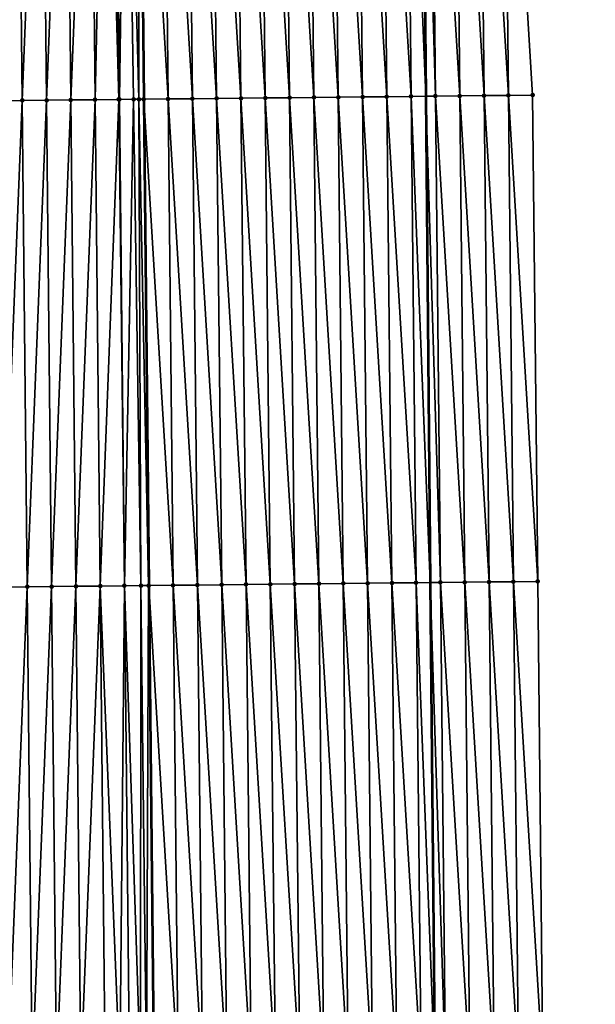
# Model space of a CAD drawing. Header units: feet. Extents: x 2007189 to 2022806, y 818621 to 837694.
# Tile 309 of 656: x 2011379 to 2011403, y 828550 to 828591. Entities that reach past the tile are written whole.
import ezdxf

# ---------------------------------------------------------------- set-up
doc = ezdxf.new("R2010")
doc.units = ezdxf.units.FT
doc.header["$MEASUREMENT"] = 0
for name, color, linetype, lineweight in [('EP_Travel Lane', 172, 'Continuous', 53), ('Road Shots', 141, 'Continuous', 100), ('Road X-Section', 40, 'Continuous', 13), ('STRIPING', 60, 'Continuous', 53)]:
    doc.layers.add(name, color=color, linetype=linetype, lineweight=lineweight)
doc.layers.add('I-77-MM17-21_SB-Surface-Border', color=7, linetype='Continuous')
doc.layers.add('I-77-MM17-21_SB-Surface-TIN', color=7, linetype='Continuous')

msp = doc.modelspace()

# ---------------------------------------------------------------- linework, layer by layer
at = {"layer": 'EP_Travel Lane'}
msp.add_polyline3d([(2011395.58455164, 828607.3902502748, 314.5817992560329), (2011395.768281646, 828587.3914331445, 314.459898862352), (2011395.952013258, 828567.3924413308, 314.361462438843), (2011396.135741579, 828547.3938077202, 314.214938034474), (2011396.319470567, 828527.3951014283, 314.0781827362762), (2011396.503200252, 828507.3963193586, 313.9515696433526), (2011396.686926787, 828487.3978801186, 313.7789906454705), (2011396.870653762, 828467.3993930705, 313.6128010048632), (2011397.054381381, 828447.4008358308, 313.4560295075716), (2011397.238109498, 828427.4022243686, 313.3065585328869), (2011397.466386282, 828407.4191252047, 313.202241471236), (2011397.702721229, 828387.420848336, 313.0820185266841), (2011397.939057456, 828367.4224631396, 312.9877514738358), (2011398.175394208, 828347.4240335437, 312.9041139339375)], dxfattribs=at)
at = {"layer": 'I-77-MM17-21_SB-Surface-Border', "color": 3, "linetype": 'Continuous', "lineweight": -3}
msp.add_polyline3d([(2011398.958411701, 828607.4260055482, 314.4802499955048), (2011400.165808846, 828587.4380073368, 314.3315114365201), (2011400.373261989, 828567.4394243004, 314.2112514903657), (2011400.580713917, 828547.4409584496, 314.0752339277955), (2011400.788166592, 828527.4424205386, 313.9489078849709), (2011401.995561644, 828507.4546241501, 313.773077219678), (2011402.203010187, 828487.4564845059, 313.5933249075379), (2011402.410460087, 828467.4582141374, 313.4310772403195), (2011402.617910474, 828447.4598968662, 313.2751229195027), (2011401.825418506, 828427.450835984, 313.1689540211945), (2011402.052226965, 828407.4726198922, 313.0491666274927), (2011402.282727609, 828387.4741896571, 312.9495928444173), (2011402.513229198, 828367.4756775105, 312.8696366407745), (2011402.743730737, 828347.4771696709, 312.788627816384)], dxfattribs=at)
at = {"layer": 'I-77-MM17-21_SB-Surface-TIN', "color": 128, "linetype": 'Continuous', "lineweight": -3}
for points in [[(2011378.167004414, 828587.2086497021, 314.4865433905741), (2011379.166951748, 828587.2189132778, 314.5012026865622), (2011378.95949897, 828607.2174611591, 314.6262003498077)], [(2011379.166951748, 828587.2189132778, 314.5012026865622), (2011379.959446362, 828607.2277191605, 314.641608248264), (2011378.95949897, 828607.2174611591, 314.6262003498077)], [(2011379.166951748, 828587.2189132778, 314.5012026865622), (2011380.166899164, 828587.2291690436, 314.5169099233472), (2011379.959446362, 828607.2277191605, 314.641608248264)], [(2011380.166899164, 828587.2291690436, 314.5169099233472), (2011380.959393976, 828607.2379557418, 314.6598902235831), (2011379.959446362, 828607.2277191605, 314.641608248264)], [(2011380.166899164, 828587.2291690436, 314.5169099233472), (2011381.166846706, 828587.239412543, 314.534263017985), (2011380.959393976, 828607.2379557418, 314.6598902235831)], [(2011381.166846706, 828587.239412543, 314.534263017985), (2011381.959341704, 828607.2481813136, 314.6796494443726), (2011380.959393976, 828607.2379557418, 314.6598902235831)], [(2011381.166846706, 828587.239412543, 314.534263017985), (2011382.166794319, 828587.2496492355, 314.5525294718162), (2011381.959341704, 828607.2481813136, 314.6796494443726)], [(2011382.166794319, 828587.2496492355, 314.5525294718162), (2011382.599021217, 828607.2547445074, 314.6893698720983), (2011381.959341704, 828607.2481813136, 314.6796494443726)], [(2011382.166794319, 828587.2496492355, 314.5525294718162), (2011383.14114284, 828587.259638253, 314.5683978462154), (2011382.599021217, 828607.2547445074, 314.6893698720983)], [(2011383.14114284, 828587.259638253, 314.5683978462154), (2011382.959288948, 828607.2584536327, 314.6931362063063), (2011382.599021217, 828607.2547445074, 314.6893698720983)], [(2011383.166741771, 828587.2599014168, 314.568717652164), (2011383.448214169, 828607.2635009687, 314.696420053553), (2011382.959288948, 828607.2584536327, 314.6931362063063)], [(2011383.14114284, 828587.259638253, 314.5683978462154), (2011383.166741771, 828587.2599014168, 314.568717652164), (2011382.959288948, 828607.2584536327, 314.6931362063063)], [(2011383.166741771, 828587.2599014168, 314.568717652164), (2011383.749301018, 828587.2659062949, 314.5738472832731), (2011383.448214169, 828607.2635009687, 314.696420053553)], [(2011383.96605129, 828587.2681519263, 314.5742233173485), (2011383.959227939, 828607.2687935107, 314.6975475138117), (2011383.448214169, 828607.2635009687, 314.696420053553)], [(2011383.749301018, 828587.2659062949, 314.5738472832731), (2011383.96605129, 828587.2681519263, 314.5742233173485), (2011383.448214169, 828607.2635009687, 314.696420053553)], [(2011383.978661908, 828607.2689950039, 314.6975613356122), (2011383.959227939, 828607.2687935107, 314.6975475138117), (2011384.166680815, 828587.2702361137, 314.5738235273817)], [(2011383.96605129, 828587.2681519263, 314.5742233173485), (2011384.166680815, 828587.2702361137, 314.5738235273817), (2011383.959227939, 828607.2687935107, 314.6975475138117)], [(2011385.166633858, 828587.2806774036, 314.5646479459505), (2011384.959181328, 828607.2792013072, 314.6928666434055), (2011383.978661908, 828607.2689950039, 314.6975613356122)], [(2011385.166633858, 828587.2806774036, 314.5646479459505), (2011383.978661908, 828607.2689950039, 314.6975613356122), (2011384.166680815, 828587.2702361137, 314.5738235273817)], [(2011386.166579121, 828587.2911405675, 314.5525268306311), (2011385.95912664, 828607.289659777, 314.6813760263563), (2011384.959181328, 828607.2792013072, 314.6928666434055)], [(2011385.166633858, 828587.2806774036, 314.5646479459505), (2011386.166579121, 828587.2911405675, 314.5525268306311), (2011384.959181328, 828607.2792013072, 314.6928666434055)], [(2011387.166524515, 828587.3015912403, 314.5420817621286), (2011386.959071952, 828607.3001183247, 314.6698749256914), (2011385.95912664, 828607.289659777, 314.6813760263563)], [(2011386.166579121, 828587.2911405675, 314.5525268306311), (2011387.166524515, 828587.3015912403, 314.5420817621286), (2011385.95912664, 828607.289659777, 314.6813760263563)], [(2011388.166470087, 828587.3120246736, 314.5339498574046), (2011387.959017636, 828607.3105409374, 314.6631955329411), (2011386.959071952, 828607.3001183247, 314.6698749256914)], [(2011387.166524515, 828587.3015912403, 314.5420817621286), (2011388.166470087, 828587.3120246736, 314.5339498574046), (2011386.959071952, 828607.3001183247, 314.6698749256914)], [(2011389.166415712, 828587.3224529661, 314.5265077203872), (2011388.958963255, 828607.3209698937, 314.65566497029), (2011387.959017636, 828607.3105409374, 314.6631955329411)], [(2011388.166470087, 828587.3120246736, 314.5339498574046), (2011389.166415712, 828587.3224529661, 314.5265077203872), (2011387.959017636, 828607.3105409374, 314.6631955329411)], [(2011390.16636123, 828587.332891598, 314.5176782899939), (2011389.958908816, 828607.3314044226, 314.6473866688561), (2011388.958963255, 828607.3209698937, 314.65566497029)], [(2011389.166415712, 828587.3224529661, 314.5265077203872), (2011390.16636123, 828587.332891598, 314.5176782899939), (2011388.958963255, 828607.3209698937, 314.65566497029)], [(2011391.166306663, 828587.3433385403, 314.5077337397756), (2011390.958854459, 828607.3418310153, 314.6401732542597), (2011389.958908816, 828607.3314044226, 314.6473866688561)], [(2011390.16636123, 828587.332891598, 314.5176782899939), (2011391.166306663, 828587.3433385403, 314.5077337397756), (2011389.958908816, 828607.3314044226, 314.6473866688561)], [(2011392.166252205, 828587.3537748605, 314.4992144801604), (2011391.958799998, 828607.3522675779, 314.6316221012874), (2011390.958854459, 828607.3418310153, 314.6401732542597)], [(2011391.166306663, 828587.3433385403, 314.5077337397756), (2011392.166252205, 828587.3537748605, 314.4992144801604), (2011390.958854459, 828607.3418310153, 314.6401732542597)], [(2011393.166197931, 828587.3641934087, 314.4930798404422), (2011392.95874545, 828607.362712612, 314.6219342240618), (2011391.958799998, 828607.3522675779, 314.6316221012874)], [(2011392.166252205, 828587.3537748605, 314.4992144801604), (2011393.166197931, 828587.3641934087, 314.4930798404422), (2011391.958799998, 828607.3522675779, 314.6316221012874)], [(2011394.166143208, 828587.3746552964, 314.4811299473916), (2011393.958690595, 828607.373187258, 314.6082731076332), (2011392.95874545, 828607.362712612, 314.6219342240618)], [(2011393.166197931, 828587.3641934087, 314.4930798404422), (2011394.166143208, 828587.3746552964, 314.4811299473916), (2011392.95874545, 828607.362712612, 314.6219342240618)], [(2011395.166088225, 828587.3851422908, 314.4658113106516), (2011394.958635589, 828607.3836763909, 314.5926681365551), (2011393.958690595, 828607.373187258, 314.6082731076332)], [(2011394.166143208, 828587.3746552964, 314.4811299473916), (2011395.166088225, 828587.3851422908, 314.4658113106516), (2011393.958690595, 828607.373187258, 314.6082731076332)], [(2011394.958635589, 828607.3836763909, 314.5926681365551), (2011395.768281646, 828587.3914331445, 314.459898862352), (2011395.58455164, 828607.3902502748, 314.5817992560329)], [(2011395.166088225, 828587.3851422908, 314.4658113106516), (2011395.768281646, 828587.3914331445, 314.459898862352), (2011394.958635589, 828607.3836763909, 314.5926681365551)], [(2011396.166033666, 828587.3955882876, 314.4559936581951), (2011395.958580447, 828607.3941786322, 314.5753043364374), (2011395.58455164, 828607.3902502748, 314.5817992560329)], [(2011396.166033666, 828587.3955882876, 314.4559936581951), (2011395.58455164, 828607.3902502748, 314.5817992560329), (2011395.768281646, 828587.3914331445, 314.459898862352)], [(2011397.165978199, 828587.4061219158, 314.4344177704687), (2011396.958524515, 828607.4047571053, 314.547711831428), (2011395.958580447, 828607.3941786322, 314.5753043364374)], [(2011396.166033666, 828587.3955882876, 314.4559936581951), (2011397.165978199, 828587.4061219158, 314.4344177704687), (2011395.958580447, 828607.3941786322, 314.5753043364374)], [(2011398.165922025, 828587.4167237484, 314.4036902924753), (2011397.958468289, 828607.4153638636, 314.5163240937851), (2011396.958524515, 828607.4047571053, 314.547711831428)], [(2011397.165978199, 828587.4061219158, 314.4344177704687), (2011398.165922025, 828587.4167237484, 314.4036902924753), (2011396.958524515, 828607.4047571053, 314.547711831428)], [(2011399.165865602, 828587.4273494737, 314.3697569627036), (2011398.958411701, 828607.4260055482, 314.4802499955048), (2011397.958468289, 828607.4153638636, 314.5163240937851)], [(2011398.165922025, 828587.4167237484, 314.4036902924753), (2011399.165865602, 828587.4273494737, 314.3697569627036), (2011397.958468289, 828607.4153638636, 314.5163240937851)], [(2011399.165865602, 828587.4273494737, 314.3697569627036), (2011400.165808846, 828587.4380073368, 314.3315114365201), (2011398.958411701, 828607.4260055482, 314.4802499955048)], [(2011387.37397891, 828567.302887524, 314.4379981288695), (2011387.166524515, 828587.3015912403, 314.5420817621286), (2011386.166579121, 828587.2911405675, 314.5525268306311)], [(2011388.373924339, 828567.3133347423, 314.4280178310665), (2011388.166470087, 828587.3120246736, 314.5339498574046), (2011387.166524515, 828587.3015912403, 314.5420817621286)], [(2011387.37397891, 828567.302887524, 314.4379981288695), (2011388.373924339, 828567.3133347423, 314.4280178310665), (2011387.166524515, 828587.3015912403, 314.5420817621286)], [(2011389.373870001, 828567.3237594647, 314.421055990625), (2011389.166415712, 828587.3224529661, 314.5265077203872), (2011388.166470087, 828587.3120246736, 314.5339498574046)], [(2011388.373924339, 828567.3133347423, 314.4280178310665), (2011389.373870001, 828567.3237594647, 314.421055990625), (2011388.166470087, 828587.3120246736, 314.5339498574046)], [(2011390.37381557, 828567.3341931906, 314.4128860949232), (2011390.16636123, 828587.332891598, 314.5176782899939), (2011389.166415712, 828587.3224529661, 314.5265077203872)], [(2011389.373870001, 828567.3237594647, 314.421055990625), (2011390.37381557, 828567.3341931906, 314.4128860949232), (2011389.166415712, 828587.3224529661, 314.5265077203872)], [(2011391.373761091, 828567.3446316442, 314.4040818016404), (2011391.166306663, 828587.3433385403, 314.5077337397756), (2011390.16636123, 828587.332891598, 314.5176782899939)], [(2011390.37381557, 828567.3341931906, 314.4128860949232), (2011391.373761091, 828567.3446316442, 314.4040818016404), (2011390.16636123, 828587.332891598, 314.5176782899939)], [(2011392.373706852, 828567.3550468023, 314.3984032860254), (2011392.166252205, 828587.3537748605, 314.4992144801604), (2011391.166306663, 828587.3433385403, 314.5077337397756)], [(2011391.373761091, 828567.3446316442, 314.4040818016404), (2011392.373706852, 828567.3550468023, 314.3984032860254), (2011391.166306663, 828587.3433385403, 314.5077337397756)], [(2011393.373652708, 828567.3654528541, 314.39394663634), (2011393.166197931, 828587.3641934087, 314.4930798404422), (2011392.166252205, 828587.3537748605, 314.4992144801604)], [(2011392.373706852, 828567.3550468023, 314.3984032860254), (2011393.373652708, 828567.3654528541, 314.39394663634), (2011392.166252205, 828587.3537748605, 314.4992144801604)], [(2011394.373598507, 828567.3758644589, 314.3887449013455), (2011394.166143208, 828587.3746552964, 314.4811299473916), (2011393.166197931, 828587.3641934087, 314.4930798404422)], [(2011393.373652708, 828567.3654528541, 314.39394663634), (2011394.373598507, 828567.3758644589, 314.3887449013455), (2011393.166197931, 828587.3641934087, 314.4930798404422)], [(2011395.373543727, 828567.3863317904, 314.3760658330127), (2011395.166088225, 828587.3851422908, 314.4658113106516), (2011394.166143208, 828587.3746552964, 314.4811299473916)], [(2011394.373598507, 828567.3758644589, 314.3887449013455), (2011395.373543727, 828567.3863317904, 314.3760658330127), (2011394.166143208, 828587.3746552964, 314.4811299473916)], [(2011395.166088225, 828587.3851422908, 314.4658113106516), (2011395.952013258, 828567.3924413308, 314.361462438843), (2011395.768281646, 828587.3914331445, 314.459898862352)], [(2011395.373543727, 828567.3863317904, 314.3760658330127), (2011395.952013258, 828567.3924413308, 314.361462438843), (2011395.166088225, 828587.3851422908, 314.4658113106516)], [(2011396.373487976, 828567.3968927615, 314.3508223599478), (2011396.166033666, 828587.3955882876, 314.4559936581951), (2011395.768281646, 828587.3914331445, 314.459898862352)], [(2011396.373487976, 828567.3968927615, 314.3508223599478), (2011395.768281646, 828587.3914331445, 314.459898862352), (2011395.952013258, 828567.3924413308, 314.361462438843)], [(2011397.373431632, 828567.4075109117, 314.317906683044), (2011397.165978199, 828587.4061219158, 314.4344177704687), (2011396.166033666, 828587.3955882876, 314.4559936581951)], [(2011396.373487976, 828567.3968927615, 314.3508223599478), (2011397.373431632, 828567.4075109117, 314.317906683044), (2011396.166033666, 828587.3955882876, 314.4559936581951)], [(2011398.37337521, 828567.4181366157, 314.283977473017), (2011398.165922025, 828587.4167237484, 314.4036902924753), (2011397.165978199, 828587.4061219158, 314.4344177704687)], [(2011397.373431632, 828567.4075109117, 314.317906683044), (2011398.37337521, 828567.4181366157, 314.283977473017), (2011397.165978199, 828587.4061219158, 314.4344177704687)], [(2011399.373318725, 828567.4287683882, 314.2492339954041), (2011399.165865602, 828587.4273494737, 314.3697569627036), (2011398.165922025, 828587.4167237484, 314.4036902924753)], [(2011398.37337521, 828567.4181366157, 314.283977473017), (2011399.373318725, 828567.4287683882, 314.2492339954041), (2011398.165922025, 828587.4167237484, 314.4036902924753)], [(2011400.373261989, 828567.4394243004, 314.2112514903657), (2011400.165808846, 828587.4380073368, 314.3315114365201), (2011399.165865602, 828587.4273494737, 314.3697569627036)], [(2011399.373318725, 828567.4287683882, 314.2492339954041), (2011400.373261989, 828567.4394243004, 314.2112514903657), (2011399.165865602, 828587.4273494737, 314.3697569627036)], [(2011378.374458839, 828567.2099430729, 314.3828393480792), (2011379.166951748, 828587.2189132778, 314.5012026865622), (2011378.167004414, 828587.2086497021, 314.4865433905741)], [(2011378.374458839, 828567.2099430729, 314.3828393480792), (2011379.374406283, 828567.2201960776, 314.3989183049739), (2011379.166951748, 828587.2189132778, 314.5012026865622)], [(2011379.374406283, 828567.2201960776, 314.3989183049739), (2011380.166899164, 828587.2291690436, 314.5169099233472), (2011379.166951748, 828587.2189132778, 314.5012026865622)], [(2011379.374406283, 828567.2201960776, 314.3989183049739), (2011380.374353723, 828567.2304494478, 314.4149482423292), (2011380.166899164, 828587.2291690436, 314.5169099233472)], [(2011380.374353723, 828567.2304494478, 314.4149482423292), (2011381.166846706, 828587.239412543, 314.534263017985), (2011380.166899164, 828587.2291690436, 314.5169099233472)], [(2011380.374353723, 828567.2304494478, 314.4149482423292), (2011381.374301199, 828567.2406993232, 314.4314470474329), (2011381.166846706, 828587.239412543, 314.534263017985)], [(2011381.374301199, 828567.2406993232, 314.4314470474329), (2011382.166794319, 828587.2496492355, 314.5525294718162), (2011381.166846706, 828587.239412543, 314.534263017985)], [(2011381.374301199, 828567.2406993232, 314.4314470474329), (2011382.374248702, 828567.2509466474, 314.4482882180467), (2011382.166794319, 828587.2496492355, 314.5525294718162)], [(2011382.374248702, 828567.2509466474, 314.4482882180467), (2011383.14114284, 828587.259638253, 314.5683978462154), (2011382.166794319, 828587.2496492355, 314.5525294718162)], [(2011382.374248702, 828567.2509466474, 314.4482882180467), (2011383.374195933, 828567.2612201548, 314.461616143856), (2011383.14114284, 828587.259638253, 314.5683978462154)], [(2011383.374195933, 828567.2612201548, 314.461616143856), (2011383.166741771, 828587.2599014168, 314.568717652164), (2011383.14114284, 828587.259638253, 314.5683978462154)], [(2011383.374496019, 828567.261223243, 314.4616194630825), (2011383.749301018, 828587.2659062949, 314.5738472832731), (2011383.166741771, 828587.2599014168, 314.568717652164)], [(2011383.374195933, 828567.2612201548, 314.461616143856), (2011383.374496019, 828567.261223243, 314.4616194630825), (2011383.166741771, 828587.2599014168, 314.568717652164)], [(2011383.374496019, 828567.261223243, 314.4616194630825), (2011384.051793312, 828567.2682105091, 314.46679908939), (2011383.749301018, 828587.2659062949, 314.5738472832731)], [(2011384.051793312, 828567.2682105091, 314.46679908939), (2011383.96605129, 828587.2681519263, 314.5742233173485), (2011383.749301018, 828587.2659062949, 314.5738472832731)], [(2011384.36863347, 828567.2714912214, 314.4676035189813), (2011384.166680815, 828587.2702361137, 314.5738235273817), (2011383.96605129, 828587.2681519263, 314.5742233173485)], [(2011384.051793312, 828567.2682105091, 314.46679908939), (2011384.36863347, 828567.2714912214, 314.4676035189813), (2011383.96605129, 828587.2681519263, 314.5742233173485)], [(2011385.374088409, 828567.2819586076, 314.4625851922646), (2011385.166633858, 828587.2806774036, 314.5646479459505), (2011384.166680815, 828587.2702361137, 314.5738235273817)], [(2011385.374088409, 828567.2819586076, 314.4625851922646), (2011384.166680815, 828587.2702361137, 314.5738235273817), (2011384.374135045, 828567.2715483, 314.4676023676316)], [(2011384.36863347, 828567.2714912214, 314.4676035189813), (2011384.374135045, 828567.2715483, 314.4676023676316), (2011384.166680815, 828587.2702361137, 314.5738235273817)], [(2011386.374033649, 828567.2924240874, 314.4501545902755), (2011386.166579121, 828587.2911405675, 314.5525268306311), (2011385.166633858, 828587.2806774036, 314.5646479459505)], [(2011385.374088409, 828567.2819586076, 314.4625851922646), (2011386.374033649, 828567.2924240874, 314.4501545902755), (2011385.166633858, 828587.2806774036, 314.5646479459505)], [(2011386.374033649, 828567.2924240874, 314.4501545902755), (2011387.37397891, 828567.302887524, 314.4379981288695), (2011386.166579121, 828587.2911405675, 314.5525268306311)], [(2011378.581910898, 828547.2114646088, 314.2485280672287), (2011379.374406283, 828567.2201960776, 314.3989183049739), (2011378.374458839, 828567.2099430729, 314.3828393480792)], [(2011378.581910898, 828547.2114646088, 314.2485280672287), (2011379.581858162, 828547.2217349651, 314.262278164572), (2011379.374406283, 828567.2201960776, 314.3989183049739)], [(2011379.581858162, 828547.2217349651, 314.262278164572), (2011380.374353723, 828567.2304494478, 314.4149482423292), (2011379.374406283, 828567.2201960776, 314.3989183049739)], [(2011379.581858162, 828547.2217349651, 314.262278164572), (2011380.581805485, 828547.2319995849, 314.2767980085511), (2011380.374353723, 828567.2304494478, 314.4149482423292)], [(2011380.581805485, 828547.2319995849, 314.2767980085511), (2011381.374301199, 828567.2406993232, 314.4314470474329), (2011380.374353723, 828567.2304494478, 314.4149482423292)], [(2011380.581805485, 828547.2319995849, 314.2767980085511), (2011381.581752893, 828547.2422560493, 314.2924121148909), (2011381.374301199, 828567.2406993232, 314.4314470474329)], [(2011381.581752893, 828547.2422560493, 314.2924121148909), (2011382.374248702, 828567.2509466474, 314.4482882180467), (2011381.374301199, 828567.2406993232, 314.4314470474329)], [(2011381.581752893, 828547.2422560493, 314.2924121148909), (2011382.581700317, 828547.2525109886, 314.3082308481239), (2011382.374248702, 828567.2509466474, 314.4482882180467)], [(2011383.188123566, 828547.2587378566, 314.3167901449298), (2011383.374195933, 828567.2612201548, 314.461616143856), (2011382.374248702, 828567.2509466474, 314.4482882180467)], [(2011382.581700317, 828547.2525109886, 314.3082308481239), (2011383.188123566, 828547.2587378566, 314.3167901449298), (2011382.374248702, 828567.2509466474, 314.4482882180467)], [(2011383.188123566, 828547.2587378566, 314.3167901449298), (2011383.581647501, 828547.2627890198, 314.3209511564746), (2011383.374195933, 828567.2612201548, 314.461616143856)], [(2011383.581647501, 828547.2627890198, 314.3209511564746), (2011383.374496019, 828567.261223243, 314.4616194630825), (2011383.374195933, 828567.2612201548, 314.461616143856)], [(2011384.028364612, 828547.2674019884, 314.3237689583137), (2011384.051793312, 828567.2682105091, 314.46679908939), (2011383.374496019, 828567.261223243, 314.4616194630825)], [(2011383.581647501, 828547.2627890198, 314.3209511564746), (2011384.028364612, 828547.2674019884, 314.3237689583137), (2011383.374496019, 828567.261223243, 314.4616194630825)], [(2011384.028364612, 828547.2674019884, 314.3237689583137), (2011384.275208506, 828547.2699596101, 314.3241696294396), (2011384.051793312, 828567.2682105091, 314.46679908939)], [(2011384.275208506, 828547.2699596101, 314.3241696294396), (2011384.36863347, 828567.2714912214, 314.4676035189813), (2011384.051793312, 828567.2682105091, 314.46679908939)], [(2011384.275208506, 828547.2699596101, 314.3241696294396), (2011384.581586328, 828547.2731445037, 314.3232684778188), (2011384.36863347, 828567.2714912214, 314.4676035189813)], [(2011384.36863347, 828567.2714912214, 314.4676035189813), (2011384.581586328, 828547.2731445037, 314.3232684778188), (2011384.374135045, 828567.2715483, 314.4676023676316)], [(2011385.581539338, 828547.2835891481, 314.3136434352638), (2011385.374088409, 828567.2819586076, 314.4625851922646), (2011384.374135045, 828567.2715483, 314.4676023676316)], [(2011385.581539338, 828547.2835891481, 314.3136434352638), (2011384.374135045, 828567.2715483, 314.4676023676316), (2011384.581586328, 828547.2731445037, 314.3232684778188)], [(2011386.581484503, 828547.2940618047, 314.3002492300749), (2011386.374033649, 828567.2924240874, 314.4501545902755), (2011385.374088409, 828567.2819586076, 314.4625851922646)], [(2011385.581539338, 828547.2835891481, 314.3136434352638), (2011386.581484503, 828547.2940618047, 314.3002492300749), (2011385.374088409, 828567.2819586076, 314.4625851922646)], [(2011387.581429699, 828547.3045315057, 314.2872516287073), (2011387.37397891, 828567.302887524, 314.4379981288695), (2011386.374033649, 828567.2924240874, 314.4501545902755)], [(2011386.581484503, 828547.2940618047, 314.3002492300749), (2011387.581429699, 828547.3045315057, 314.2872516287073), (2011386.374033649, 828567.2924240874, 314.4501545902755)], [(2011388.581375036, 828547.3149876, 314.2760797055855), (2011388.373924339, 828567.3133347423, 314.4280178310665), (2011387.37397891, 828567.302887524, 314.4379981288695)], [(2011387.581429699, 828547.3045315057, 314.2872516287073), (2011388.581375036, 828547.3149876, 314.2760797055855), (2011387.37397891, 828567.302887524, 314.4379981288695)], [(2011389.581320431, 828547.3254380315, 314.2656676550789), (2011389.373870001, 828567.3237594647, 314.421055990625), (2011388.373924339, 828567.3133347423, 314.4280178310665)], [(2011388.581375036, 828547.3149876, 314.2760797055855), (2011389.581320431, 828547.3254380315, 314.2656676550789), (2011388.373924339, 828567.3133347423, 314.4280178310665)], [(2011390.581266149, 828547.335857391, 314.2594247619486), (2011390.37381557, 828567.3341931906, 314.4128860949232), (2011389.373870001, 828567.3237594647, 314.421055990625)], [(2011389.581320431, 828547.3254380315, 314.2656676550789), (2011390.581266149, 828547.335857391, 314.2594247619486), (2011389.373870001, 828567.3237594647, 314.421055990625)], [(2011391.581212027, 828547.3462613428, 314.255249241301), (2011391.373761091, 828567.3446316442, 314.4040818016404), (2011390.37381557, 828567.3341931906, 314.4128860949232)], [(2011390.581266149, 828547.335857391, 314.2594247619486), (2011391.581212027, 828547.3462613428, 314.255249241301), (2011390.37381557, 828567.3341931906, 314.4128860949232)], [(2011392.581157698, 828547.3566852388, 314.2483976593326), (2011392.373706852, 828567.3550468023, 314.3984032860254), (2011391.373761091, 828567.3446316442, 314.4040818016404)], [(2011391.581212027, 828547.3462613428, 314.255249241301), (2011392.581157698, 828547.3566852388, 314.2483976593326), (2011391.373761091, 828567.3446316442, 314.4040818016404)], [(2011393.581103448, 828547.3671015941, 314.242557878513), (2011393.373652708, 828567.3654528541, 314.39394663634), (2011392.373706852, 828567.3550468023, 314.3984032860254)], [(2011392.581157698, 828547.3566852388, 314.2483976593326), (2011393.581103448, 828547.3671015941, 314.242557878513), (2011392.373706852, 828567.3550468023, 314.3984032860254)], [(2011394.581049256, 828547.3775122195, 314.237486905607), (2011394.373598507, 828567.3758644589, 314.3887449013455), (2011393.373652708, 828567.3654528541, 314.39394663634)], [(2011393.581103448, 828547.3671015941, 314.242557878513), (2011394.581049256, 828547.3775122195, 314.237486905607), (2011393.373652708, 828567.3654528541, 314.39394663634)], [(2011395.580994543, 828547.387973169, 314.2256635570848), (2011395.373543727, 828567.3863317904, 314.3760658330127), (2011394.373598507, 828567.3758644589, 314.3887449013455)], [(2011394.581049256, 828547.3775122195, 314.237486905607), (2011395.580994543, 828547.387973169, 314.2256635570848), (2011394.373598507, 828567.3758644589, 314.3887449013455)], [(2011395.373543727, 828567.3863317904, 314.3760658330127), (2011396.135741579, 828547.3938077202, 314.214938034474), (2011395.952013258, 828567.3924413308, 314.361462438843)], [(2011395.580994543, 828547.387973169, 314.2256635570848), (2011396.135741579, 828547.3938077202, 314.214938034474), (2011395.373543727, 828567.3863317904, 314.3760658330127)], [(2011396.580939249, 828547.3984900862, 314.2063305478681), (2011396.373487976, 828567.3968927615, 314.3508223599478), (2011395.952013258, 828567.3924413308, 314.361462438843)], [(2011396.580939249, 828547.3984900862, 314.2063305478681), (2011395.952013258, 828567.3924413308, 314.361462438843), (2011396.135741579, 828547.3938077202, 314.214938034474)], [(2011397.580883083, 828547.4090911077, 314.1757125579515), (2011397.373431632, 828567.4075109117, 314.317906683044), (2011396.373487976, 828567.3968927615, 314.3508223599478)], [(2011396.580939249, 828547.3984900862, 314.2063305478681), (2011397.580883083, 828547.4090911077, 314.1757125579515), (2011396.373487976, 828567.3968927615, 314.3508223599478)], [(2011398.580826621, 828547.419720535, 314.1412830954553), (2011398.37337521, 828567.4181366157, 314.283977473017), (2011397.373431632, 828567.4075109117, 314.317906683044)], [(2011397.580883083, 828547.4090911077, 314.1757125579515), (2011398.580826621, 828547.419720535, 314.1412830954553), (2011397.373431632, 828567.4075109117, 314.317906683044)], [(2011399.580770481, 828547.4303190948, 314.1109954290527), (2011399.373318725, 828567.4287683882, 314.2492339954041), (2011398.37337521, 828567.4181366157, 314.283977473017)], [(2011398.580826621, 828547.419720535, 314.1412830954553), (2011399.580770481, 828547.4303190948, 314.1109954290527), (2011398.37337521, 828567.4181366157, 314.283977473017)], [(2011400.580713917, 828547.4409584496, 314.0752339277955), (2011400.373261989, 828567.4394243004, 314.2112514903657), (2011399.373318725, 828567.4287683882, 314.2492339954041)], [(2011399.580770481, 828547.4303190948, 314.1109954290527), (2011400.580713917, 828547.4409584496, 314.0752339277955), (2011399.373318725, 828567.4287683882, 314.2492339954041)]]:
    msp.add_3dface(points, dxfattribs=at)
at = {"layer": 'Road Shots', "lineweight": 100}
for p in [(2011387.166524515, 828587.3015912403, 314.5420817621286), (2011388.166470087, 828587.3120246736, 314.5339498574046), (2011389.166415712, 828587.3224529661, 314.5265077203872), (2011390.16636123, 828587.332891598, 314.5176782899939), (2011391.166306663, 828587.3433385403, 314.5077337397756), (2011392.166252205, 828587.3537748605, 314.4992144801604), (2011393.166197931, 828587.3641934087, 314.4930798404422), (2011394.166143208, 828587.3746552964, 314.4811299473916), (2011395.166088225, 828587.3851422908, 314.4658113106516), (2011396.166033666, 828587.3955882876, 314.4559936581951), (2011397.165978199, 828587.4061219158, 314.4344177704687), (2011398.165922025, 828587.4167237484, 314.4036902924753), (2011399.165865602, 828587.4273494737, 314.3697569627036), (2011400.165808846, 828587.4380073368, 314.3315114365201), (2011379.166951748, 828587.2189132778, 314.5012026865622), (2011380.166899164, 828587.2291690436, 314.5169099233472), (2011381.166846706, 828587.239412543, 314.534263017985), (2011382.166794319, 828587.2496492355, 314.5525294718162), (2011383.14114284, 828587.259638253, 314.5683978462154), (2011383.166741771, 828587.2599014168, 314.568717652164), (2011383.749301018, 828587.2659062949, 314.5738472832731), (2011383.96605129, 828587.2681519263, 314.5742233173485), (2011384.166688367, 828587.2702361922, 314.5738235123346), (2011385.166633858, 828587.2806774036, 314.5646479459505), (2011386.166579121, 828587.2911405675, 314.5525268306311), (2011379.374406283, 828567.2201960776, 314.3989183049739), (2011380.374353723, 828567.2304494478, 314.4149482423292), (2011381.374301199, 828567.2406993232, 314.4314470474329), (2011382.374248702, 828567.2509466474, 314.4482882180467), (2011383.374195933, 828567.2612201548, 314.461616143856), (2011383.374496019, 828567.261223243, 314.4616194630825), (2011384.051793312, 828567.2682105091, 314.46679908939), (2011384.36863347, 828567.2714912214, 314.4676035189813), (2011384.374142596, 828567.2715483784, 314.4676023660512), (2011385.374088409, 828567.2819586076, 314.4625851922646), (2011386.374033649, 828567.2924240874, 314.4501545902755), (2011387.37397891, 828567.302887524, 314.4379981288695), (2011388.373924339, 828567.3133347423, 314.4280178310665), (2011389.373870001, 828567.3237594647, 314.421055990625), (2011390.37381557, 828567.3341931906, 314.4128860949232), (2011391.373761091, 828567.3446316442, 314.4040818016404), (2011392.373706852, 828567.3550468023, 314.3984032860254), (2011393.373652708, 828567.3654528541, 314.39394663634), (2011394.373598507, 828567.3758644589, 314.3887449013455), (2011395.373543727, 828567.3863317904, 314.3760658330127), (2011396.373487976, 828567.3968927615, 314.3508223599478), (2011397.373431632, 828567.4075109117, 314.317906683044), (2011398.37337521, 828567.4181366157, 314.283977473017), (2011399.373318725, 828567.4287683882, 314.2492339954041), (2011400.373261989, 828567.4394243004, 314.2112514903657)]:
    msp.add_point(p, dxfattribs=at)
at = {"layer": 'Road X-Section', "extrusion": (-0.0103725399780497, 0.9999184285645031, 0.00745296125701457), "elevation": 807658.8630094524, "flags": 128}
msp.add_lwpolyline([(-2019886.749067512, -5705.277160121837), (-2019885.749067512, -5705.238913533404), (-2019884.749067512, -5705.204979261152), (-2019883.749067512, -5705.174250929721), (-2019882.749067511, -5705.152674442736), (-2019881.749067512, -5705.142856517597), (-2019880.749067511, -5705.12753745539), (-2019879.749067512, -5705.11558723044), (-2019878.749067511, -5705.109452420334), (-2019877.749067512, -5705.1009329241), (-2019876.749067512, -5705.090988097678), (-2019875.749067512, -5705.082158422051), (-2019874.749067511, -5705.074716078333), (-2019873.749067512, -5705.066583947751), (-2019872.749067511, -5705.05613858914), (-2019871.749067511, -5705.044017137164), (-2019870.749067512, -5705.034841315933), (-2019870.54841961, -5705.034441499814), (-2019870.331657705, -5705.034817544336), (-2019869.749067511, -5705.039947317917), (-2019869.723467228, -5705.040267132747), (-2019868.749067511, -5705.056135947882), (-2019867.749067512, -5705.074402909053), (-2019866.749067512, -5705.091756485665), (-2019865.749067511, -5705.107464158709), (-2019864.749067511, -5705.122123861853), (-2019863.749067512, -5705.136850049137), (-2019862.749067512, -5705.151553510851), (-2019861.749067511, -5705.16598801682), (-2019860.749067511, -5705.180043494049), (-2019859.749067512, -5705.194150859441), (-2019858.749067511, -5705.209935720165), (-2019857.749067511, -5705.227375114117), (-2019856.749067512, -5705.246560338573), (-2019855.749067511, -5705.26542124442), (-2019854.749067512, -5705.282831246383), (-2019853.749067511, -5705.29854545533), (-2019852.749067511, -5705.312815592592), (-2019851.749067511, -5705.325961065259), (-2019850.749067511, -5705.33864121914), (-2019849.749067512, -5705.351754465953), (-2019848.749067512, -5705.366281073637), (-2019847.749067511, -5705.38364145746), (-2019846.749067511, -5705.403628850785), (-2019845.749067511, -5705.426057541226), (-2019844.749067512, -5705.450594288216), (-2019844.157848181, -5705.46582677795)], dxfattribs=at)
at = {"layer": 'Road X-Section', "extrusion": (-0.01037254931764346, 0.9999184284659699, 0.00745296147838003), "elevation": 807638.8441423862, "flags": 128}
msp.add_lwpolyline([(-2019886.756611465, -5705.248398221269), (-2019885.756611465, -5705.210414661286), (-2019884.756611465, -5705.175670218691), (-2019883.756611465, -5705.141740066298), (-2019882.756611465, -5705.108823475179), (-2019881.756611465, -5705.083579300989), (-2019880.756611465, -5705.070899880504), (-2019879.756611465, -5705.065698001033), (-2019878.756611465, -5705.061241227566), (-2019877.756611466, -5705.055562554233), (-2019876.756611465, -5705.046758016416), (-2019875.756611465, -5705.038587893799), (-2019874.756611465, -5705.031625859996), (-2019873.756611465, -5705.021645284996), (-2019872.756611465, -5705.009488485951), (-2019871.756611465, -5704.997057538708), (-2019870.756611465, -5704.992040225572), (-2019870.751102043, -5704.992039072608), (-2019870.4342449, -5704.992843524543), (-2019869.756911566, -5704.998023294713), (-2019869.756611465, -5704.998026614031), (-2019868.756611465, -5705.011354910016), (-2019867.756611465, -5705.028196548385), (-2019866.756611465, -5705.044695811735), (-2019865.756611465, -5705.060726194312), (-2019864.756611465, -5705.076805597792), (-2019863.756611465, -5705.094106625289), (-2019862.756611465, -5705.111754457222), (-2019861.756611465, -5705.128337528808), (-2019860.756611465, -5705.142660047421), (-2019859.756611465, -5705.157740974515), (-2019858.756611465, -5705.175342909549), (-2019857.756611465, -5705.194767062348), (-2019856.756611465, -5705.215266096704), (-2019855.756611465, -5705.235442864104), (-2019854.756611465, -5705.254130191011), (-2019853.756611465, -5705.270764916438), (-2019852.756611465, -5705.286052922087), (-2019851.756611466, -5705.300411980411), (-2019850.756611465, -5705.314585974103), (-2019849.756611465, -5705.328340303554), (-2019848.756611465, -5705.342949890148), (-2019847.756611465, -5705.358384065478), (-2019846.756611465, -5705.376419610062), (-2019845.756611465, -5705.396810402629), (-2019844.756611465, -5705.419897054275), (-2019844.533578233, -5705.425420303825)], dxfattribs=at)
at = {"layer": 'STRIPING'}
msp.add_polyline3d([(2011383.959227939, 828607.2687935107, 314.6975475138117), (2011384.166680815, 828587.2702361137, 314.5738235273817), (2011384.374135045, 828567.2715483, 314.4676023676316), (2011384.581586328, 828547.2731445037, 314.3232684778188), (2011384.789036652, 828527.2748331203, 314.1665372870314), (2011384.99648731, 828507.2764895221, 314.0141248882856), (2011385.203936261, 828487.2783105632, 313.8396264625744), (2011385.411385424, 828467.2801110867, 313.6678773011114), (2011385.618835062, 828447.2818658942, 313.5022622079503), (2011385.826284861, 828427.2836051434, 313.3387384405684), (2011386.053289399, 828407.2875654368, 313.2053919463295), (2011386.28378824, 828387.2892687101, 313.0737918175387), (2011386.514289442, 828367.2907671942, 312.9912862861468), (2011386.744791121, 828347.292224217, 312.9187185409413)], dxfattribs=at)

doc.saveas('drawing.dxf')
